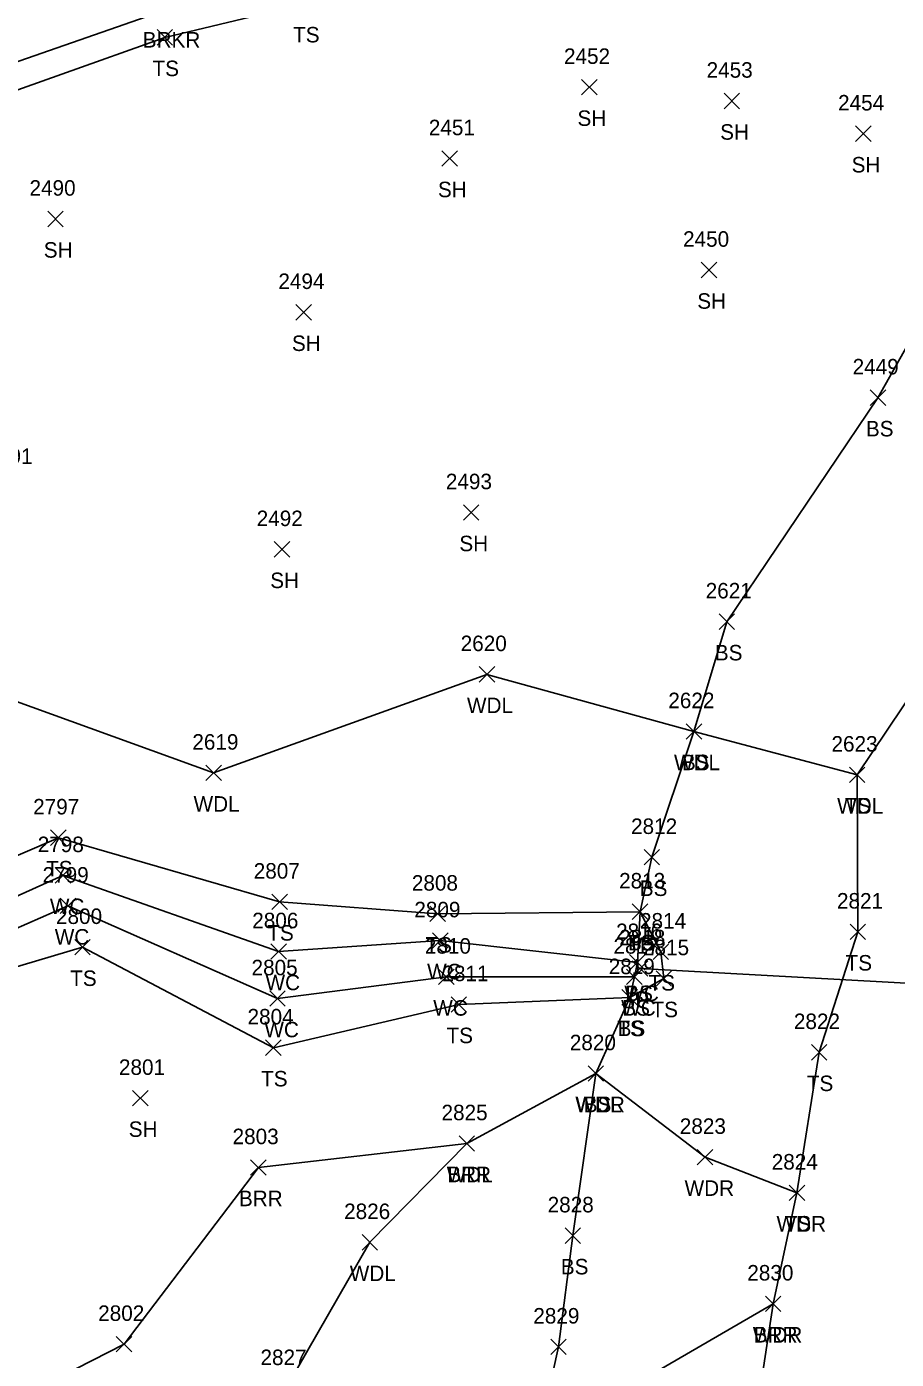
# Model space of a CAD drawing. Extents: x 1505656 to 1508446, y 700805 to 703031.
# Drawn here: x 1506711.7 to 1506823.9, y 701922.6 to 702094.5 of the extents above; entities that cross this region are included whole.
import ezdxf

# ---------------------------------------------------------------- set-up
doc = ezdxf.new("R2010")
doc.units = 0
for name, color, linetype in [('D_A', 7, 'Continuous'), ('D_I', 7, 'Continuous'), ('D_TIC', 7, 'Continuous'), ('DCP', 7, 'Continuous'), ('L_A', 7, 'Continuous'), ('L_I', 7, 'Continuous'), ('L_TIC', 7, 'Continuous'), ('LABL', 7, 'Continuous'), ('LAWA', 7, 'Continuous'), ('LAWE', 7, 'Continuous'), ('LELB', 7, 'Continuous')]:
    doc.layers.add(name, color=color, linetype=linetype)

msp = doc.modelspace()

# ---------------------------------------------------------------- linework, layer by layer
at = {"layer": 'D_TIC'}
for points in [[(1506789.85, 701971.98), (1506791.85, 701973.98)], [(1506791.85, 701971.98), (1506789.85, 701973.98)]]:
    msp.add_lwpolyline(points, dxfattribs=at)
at = {"layer": 'DCP'}
msp.add_lwpolyline([(1506790.85, 701972.98), (1506950.84, 701964.18)], dxfattribs=at)
at = {"layer": 'L_TIC'}
for points in [[(1506728.54, 702092.11), (1506730.54, 702094.11)], [(1506730.54, 702092.11), (1506728.54, 702094.11)], [(1506783.3, 702085.69), (1506785.3, 702087.69)], [(1506785.3, 702085.69), (1506783.3, 702087.69)], [(1506801.7, 702083.91), (1506803.7, 702085.91)], [(1506803.7, 702083.91), (1506801.7, 702085.91)], [(1506818.66, 702079.68), (1506820.66, 702081.68)], [(1506820.66, 702079.68), (1506818.66, 702081.68)], [(1506765.29, 702076.49), (1506767.29, 702078.49)], [(1506767.29, 702076.49), (1506765.29, 702078.49)], [(1506714.43, 702068.69), (1506716.43, 702070.69)], [(1506716.43, 702068.69), (1506714.43, 702070.69)], [(1506798.75, 702062.1), (1506800.75, 702064.1)], [(1506800.75, 702062.1), (1506798.75, 702064.1)], [(1506746.45, 702056.65), (1506748.45, 702058.65)], [(1506748.45, 702056.65), (1506746.45, 702058.65)], [(1506820.55, 702045.63), (1506822.55, 702047.63)], [(1506822.55, 702045.63), (1506820.55, 702047.63)], [(1506768.06, 702030.82), (1506770.06, 702032.82)], [(1506770.06, 702030.82), (1506768.06, 702032.82)], [(1506743.65, 702026.06), (1506745.65, 702028.06)], [(1506745.65, 702026.06), (1506743.65, 702028.06)], [(1506801.06, 702016.73), (1506803.06, 702018.73)], [(1506803.06, 702016.73), (1506801.06, 702018.73)], [(1506770.1, 702009.93), (1506772.1, 702011.93)], [(1506772.1, 702009.93), (1506770.1, 702011.93)], [(1506796.81, 702002.57), (1506798.81, 702004.57)], [(1506798.81, 702002.57), (1506796.81, 702004.57)], [(1506796.81, 702002.57), (1506798.81, 702004.57)], [(1506798.81, 702002.57), (1506796.81, 702004.57)], [(1506734.84, 701997.22), (1506736.84, 701999.22)], [(1506736.84, 701997.22), (1506734.84, 701999.22)], [(1506817.86, 701996.97), (1506819.86, 701998.97)], [(1506819.86, 701996.97), (1506817.86, 701998.97)], [(1506817.86, 701996.97), (1506819.86, 701998.97)], [(1506819.86, 701996.97), (1506817.86, 701998.97)], [(1506714.81, 701988.86), (1506716.81, 701990.86)], [(1506716.81, 701988.86), (1506714.81, 701990.86)], [(1506791.38, 701986.34), (1506793.38, 701988.34)], [(1506793.38, 701986.34), (1506791.38, 701988.34)], [(1506715.4, 701984), (1506717.4, 701986)], [(1506717.4, 701984), (1506715.4, 701986)], [(1506716.04, 701980.07), (1506718.04, 701982.07)], [(1506718.04, 701980.07), (1506716.04, 701982.07)], [(1506743.35, 701980.58), (1506745.35, 701982.58)], [(1506745.35, 701980.58), (1506743.35, 701982.58)], [(1506789.85, 701979.31), (1506791.85, 701981.31)], [(1506791.85, 701979.31), (1506789.85, 701981.31)], [(1506789.85, 701979.31), (1506791.85, 701981.31)], [(1506791.85, 701979.31), (1506789.85, 701981.31)], [(1506763.75, 701979.03), (1506765.75, 701981.03)], [(1506765.75, 701979.03), (1506763.75, 701981.03)], [(1506817.96, 701976.72), (1506819.96, 701978.72)], [(1506819.96, 701976.72), (1506817.96, 701978.72)], [(1506717.92, 701974.73), (1506719.92, 701976.73)], [(1506719.92, 701974.73), (1506717.92, 701976.73)], [(1506743.22, 701974.18), (1506745.22, 701976.18)], [(1506745.22, 701974.18), (1506743.22, 701976.18)], [(1506764.08, 701975.59), (1506766.08, 701977.59)], [(1506766.08, 701975.59), (1506764.08, 701977.59)], [(1506792.54, 701974.14), (1506794.54, 701976.14)], [(1506794.54, 701974.14), (1506792.54, 701976.14)], [(1506789.51, 701972.78), (1506791.51, 701974.78)], [(1506791.51, 701972.78), (1506789.51, 701974.78)], [(1506789.51, 701972.78), (1506791.51, 701974.78)], [(1506791.51, 701972.78), (1506789.51, 701974.78)], [(1506764.87, 701970.9), (1506766.87, 701972.9)], [(1506766.87, 701970.9), (1506764.87, 701972.9)], [(1506789.12, 701970.9), (1506791.12, 701972.9)], [(1506791.12, 701970.9), (1506789.12, 701972.9)], [(1506789.12, 701970.9), (1506791.12, 701972.9)], [(1506791.12, 701970.9), (1506789.12, 701972.9)], [(1506789.12, 701970.9), (1506791.12, 701972.9)], [(1506791.12, 701970.9), (1506789.12, 701972.9)], [(1506792.92, 701970.7), (1506794.92, 701972.7)], [(1506794.92, 701970.7), (1506792.92, 701972.7)], [(1506743.07, 701968.11), (1506745.07, 701970.11)], [(1506745.07, 701968.11), (1506743.07, 701970.11)], [(1506766.48, 701967.35), (1506768.48, 701969.35)], [(1506768.48, 701967.35), (1506766.48, 701969.35)], [(1506788.52, 701968.26), (1506790.52, 701970.26)], [(1506790.52, 701968.26), (1506788.52, 701970.26)], [(1506788.52, 701968.26), (1506790.52, 701970.26)], [(1506790.52, 701968.26), (1506788.52, 701970.26)], [(1506788.52, 701968.26), (1506790.52, 701970.26)], [(1506790.52, 701968.26), (1506788.52, 701970.26)], [(1506742.55, 701961.77), (1506744.55, 701963.77)], [(1506744.55, 701961.77), (1506742.55, 701963.77)], [(1506812.96, 701961.17), (1506814.96, 701963.17)], [(1506814.96, 701961.17), (1506812.96, 701963.17)], [(1506784.14, 701958.44), (1506786.14, 701960.44)], [(1506786.14, 701958.44), (1506784.14, 701960.44)], [(1506784.14, 701958.44), (1506786.14, 701960.44)], [(1506786.14, 701958.44), (1506784.14, 701960.44)], [(1506784.14, 701958.44), (1506786.14, 701960.44)], [(1506786.14, 701958.44), (1506784.14, 701960.44)], [(1506725.39, 701955.26), (1506727.39, 701957.26)], [(1506727.39, 701955.26), (1506725.39, 701957.26)], [(1506767.5, 701949.41), (1506769.5, 701951.41)], [(1506769.5, 701949.41), (1506767.5, 701951.41)], [(1506767.5, 701949.41), (1506769.5, 701951.41)], [(1506769.5, 701949.41), (1506767.5, 701951.41)], [(1506798.24, 701947.65), (1506800.24, 701949.65)], [(1506800.24, 701947.65), (1506798.24, 701949.65)], [(1506740.61, 701946.32), (1506742.61, 701948.32)], [(1506742.61, 701946.32), (1506740.61, 701948.32)], [(1506810.1, 701943.05), (1506812.1, 701945.05)], [(1506812.1, 701943.05), (1506810.1, 701945.05)], [(1506810.1, 701943.05), (1506812.1, 701945.05)], [(1506812.1, 701943.05), (1506810.1, 701945.05)], [(1506754.98, 701936.66), (1506756.98, 701938.66)], [(1506756.98, 701936.66), (1506754.98, 701938.66)], [(1506781.19, 701937.52), (1506783.19, 701939.52)], [(1506783.19, 701937.52), (1506781.19, 701939.52)], [(1506807.03, 701928.73), (1506809.03, 701930.73)], [(1506809.03, 701928.73), (1506807.03, 701930.73)], [(1506807.03, 701928.73), (1506809.03, 701930.73)], [(1506809.03, 701928.73), (1506807.03, 701930.73)], [(1506723.28, 701923.52), (1506725.28, 701925.52)], [(1506725.28, 701923.52), (1506723.28, 701925.52)], [(1506779.34, 701923.18), (1506781.34, 701925.18)], [(1506781.34, 701923.18), (1506779.34, 701925.18)]]:
    msp.add_lwpolyline(points, dxfattribs=at)
at = {"layer": 'LABL'}
for points in [[(1506641.34, 701930.93), (1506654.79, 701931.54), (1506676.4, 701927.03), (1506697.39, 701910.82), (1506724.28, 701924.52), (1506741.61, 701947.32), (1506768.5, 701950.41)], [(1506808.03, 701929.73), (1506805.43, 701912.75), (1506803.89, 701896.82), (1506800.96, 701879.48), (1506791.48, 701864.93), (1506772.42, 701856.16), (1506723.3, 701861.09)]]:
    msp.add_lwpolyline(points, dxfattribs=at)
at = {"layer": 'LAWA'}
for points in [[(1506617.58, 702111.72), (1506588.06, 702090.95), (1506582.08, 702085.44), (1506577.58, 702080.24), (1506566.59, 702067.39), (1506554.93, 702055.47), (1506543.37, 702034.29), (1506558.21, 702027.32), (1506574.67, 702019.75), (1506603.01, 702025.44), (1506612.09, 702030.5), (1506636.56, 702040.87), (1506640.32, 702037.6), (1506653.19, 702033.3), (1506657.1, 702032.37), (1506674.21, 702020.04), (1506706.92, 702008.69), (1506735.84, 701998.22), (1506771.1, 702010.93), (1506797.81, 702003.57), (1506818.86, 701997.97), (1506844.37, 702035.94)], [(1506785.14, 701959.44), (1506799.24, 701948.65), (1506811.1, 701944.05), (1506808.03, 701929.73), (1506777.67, 701912.07), (1506775.83, 701903.95), (1506764.52, 701896.48), (1506751.38, 701889.02), (1506737.31, 701894.78)], [(1506785.14, 701959.44), (1506768.5, 701950.41), (1506755.98, 701937.66), (1506745.14, 701918.82), (1506737.31, 701894.78)]]:
    msp.add_lwpolyline(points, dxfattribs=at)
at = {"layer": 'LAWE'}
for points in [[(1506730.09, 702096.8), (1506703.01, 702087.37), (1506668.72, 702080.04), (1506653.03, 702073.19), (1506649.29, 702063.59), (1506653.89, 702055.25), (1506658.14, 702050.71), (1506653.19, 702033.3), (1506635.33, 702008.99), (1506632.38, 701996.29), (1506625.91, 701986.91), (1506618.62, 701978.35), (1506618.95, 701970.17), (1506628.56, 701963.87), (1506639.32, 701958.87), (1506648.17, 701954.85), (1506651.94, 701948.93), (1506649.27, 701941.56), (1506641.2, 701931.18), (1506633.69, 701932.8)], [(1506648.17, 701954.85), (1506656.22, 701955.5), (1506672.08, 701968.7), (1506688.58, 701975.93), (1506701.64, 701978.34), (1506716.4, 701985), (1506744.22, 701975.18), (1506765.08, 701976.59), (1506790.51, 701973.78), (1506790.12, 701971.9)], [(1506651.94, 701948.93), (1506658.42, 701952.52), (1506673.64, 701966.59), (1506689.46, 701973.69), (1506702.86, 701974.86), (1506717.04, 701981.07), (1506744.07, 701969.11), (1506765.87, 701971.9), (1506790.12, 701971.9)]]:
    msp.add_lwpolyline(points, dxfattribs=at)
at = {"layer": 'LELB'}
for points in [[(1506930.7, 702179.18), (1506909.34, 702156.09), (1506883.65, 702132.21), (1506862.65, 702106.21), (1506842.13, 702083.1), (1506821.55, 702046.63), (1506802.06, 702017.73), (1506797.81, 702003.57), (1506792.38, 701987.34), (1506790.85, 701980.31), (1506790.51, 701973.78)], [(1506747.68, 702097.46), (1506729.54, 702093.11), (1506702.93, 702083.62)], [(1506818.86, 701997.97), (1506818.96, 701977.72), (1506813.96, 701962.17), (1506811.1, 701944.05)], [(1506700.48, 701983.27), (1506715.81, 701989.86), (1506744.35, 701981.58), (1506764.75, 701980.03), (1506790.85, 701980.31), (1506793.54, 701975.14), (1506793.92, 701971.7), (1506789.52, 701969.26)], [(1506645.64, 701935.92), (1506650.14, 701937.9), (1506652.68, 701941.62), (1506654.29, 701946.96), (1506663.6, 701949.9), (1506676.23, 701963.06), (1506689.81, 701970.23), (1506703.55, 701971.16), (1506718.92, 701975.73), (1506743.55, 701962.77), (1506767.48, 701968.35), (1506789.52, 701969.26)], [(1506790.12, 701971.9), (1506789.52, 701969.26), (1506785.14, 701959.44), (1506782.19, 701938.52), (1506780.34, 701924.18), (1506777.67, 701912.07)]]:
    msp.add_lwpolyline(points, dxfattribs=at)

# ---------------------------------------------------------------- texts
at = {"layer": 'D_A'}
msp.add_text('P', height=2, dxfattribs=at).set_placement((1506790.23, 701967.98))
at = {"layer": 'D_I'}
msp.add_text('2818', height=2, dxfattribs=at).set_placement((1506788.16, 701975.98))
at = {"layer": 'L_A'}
for s, p in [('BRKR', (1506726.69, 702091.8)), ('TS', (1506746.09, 702092.46)), ('TS', (1506727.95, 702088.11)), ('SH', (1506782.78, 702081.69)), ('SH', (1506801.19, 702079.91)), ('SH', (1506818.15, 702075.68)), ('SH', (1506764.78, 702072.49)), ('SH', (1506713.92, 702064.69)), ('SH', (1506798.24, 702058.1)), ('SH', (1506745.94, 702052.65)), ('BS', (1506819.99, 702041.63)), ('SH', (1506767.54, 702026.82)), ('SH', (1506743.14, 702022.06)), ('BS', (1506800.5, 702012.73)), ('WDL', (1506768.52, 702005.93)), ('WDL', (1506795.23, 701998.57)), ('BS', (1506796.25, 701998.57)), ('WDL', (1506733.25, 701993.22)), ('WDL', (1506816.28, 701992.97)), ('TS', (1506817.27, 701992.97)), ('TS', (1506714.22, 701984.86)), ('BS', (1506790.82, 701982.34)), ('WC', (1506714.71, 701980)), ('WC', (1506715.34, 701976.07)), ('TS', (1506742.76, 701976.58)), ('TS', (1506763.16, 701975.03)), ('TS', (1506789.26, 701975.31)), ('BS', (1506789.29, 701975.31)), ('TS', (1506817.37, 701972.72)), ('TS', (1506717.33, 701970.73)), ('WC', (1506763.38, 701971.59)), ('WC', (1506742.53, 701970.18)), ('WC', (1506788.82, 701968.78)), ('BS', (1506788.95, 701968.78)), ('TS', (1506791.95, 701970.14)), ('WC', (1506764.17, 701966.9)), ('WC', (1506788.42, 701966.9)), ('WC', (1506788.42, 701966.9)), ('BS', (1506788.56, 701966.9)), ('TS', (1506792.33, 701966.7)), ('WC', (1506742.38, 701964.11)), ('TS', (1506787.92, 701964.26)), ('TS', (1506787.92, 701964.26)), ('BS', (1506787.96, 701964.26)), ('TS', (1506765.88, 701963.35)), ('TS', (1506741.96, 701957.77)), ('TS', (1506812.37, 701957.17)), ('WDR', (1506782.5, 701954.44)), ('WDL', (1506782.55, 701954.44)), ('BS', (1506783.58, 701954.44)), ('SH', (1506724.88, 701951.26)), ('WDL', (1506765.91, 701945.41)), ('BRR', (1506765.98, 701945.41)), ('WDR', (1506796.6, 701943.65)), ('BRR', (1506739.1, 701942.32)), ('WDR', (1506808.46, 701939.05)), ('TS', (1506809.51, 701939.05)), ('WDL', (1506753.4, 701932.66)), ('BS', (1506780.63, 701933.52)), ('WDR', (1506805.4, 701924.73)), ('BRR', (1506805.52, 701924.73))]:
    msp.add_text(s, height=2, dxfattribs=at).set_placement(p)
at = {"layer": 'L_I'}
for s, p in [('2452', (1506781.04, 702089.69)), ('2453', (1506799.44, 702087.91)), ('2454', (1506816.4, 702083.68)), ('2451', (1506763.6, 702080.49)), ('2490', (1506712.08, 702072.69)), ('2450', (1506796.4, 702066.1)), ('2494', (1506744.19, 702060.65)), ('2449', (1506818.28, 702049.63)), ('2491', (1506706.53, 702038.08)), ('2493', (1506765.8, 702034.82)), ('2492', (1506741.39, 702030.06)), ('2621', (1506799.32, 702020.73)), ('2620', (1506767.71, 702013.93)), ('2622', (1506794.5, 702006.57)), ('2622', (1506794.5, 702006.57)), ('2619', (1506733.09, 702001.22)), ('2623', (1506815.55, 702000.97)), ('2623', (1506815.55, 702000.97)), ('2797', (1506712.55, 701992.86)), ('2812', (1506789.69, 701990.34)), ('2798', (1506713.14, 701988)), ('2807', (1506741.01, 701984.58)), ('2799', (1506713.77, 701984.07)), ('2808', (1506761.41, 701983.03)), ('2813', (1506788.15, 701983.31)), ('2813', (1506788.15, 701983.31)), ('2809', (1506761.73, 701979.59)), ('2821', (1506816.26, 701980.72)), ('2800', (1506715.5, 701978.73)), ('2806', (1506740.82, 701978.18)), ('2814', (1506790.85, 701978.14)), ('2816', (1506787.76, 701976.78)), ('2816', (1506787.76, 701976.78)), ('2810', (1506763.09, 701974.9)), ('2817', (1506787.42, 701974.9)), ('2817', (1506787.42, 701974.9)), ('2817', (1506787.42, 701974.9)), ('2815', (1506791.23, 701974.7)), ('2819', (1506786.81, 701972.26)), ('2819', (1506786.81, 701972.26)), ('2819', (1506786.81, 701972.26)), ('2805', (1506740.73, 701972.11)), ('2811', (1506765.35, 701971.35)), ('2804', (1506740.21, 701965.77)), ('2822', (1506810.7, 701965.17)), ('2820', (1506781.79, 701962.44)), ('2820', (1506781.79, 701962.44)), ('2820', (1506781.79, 701962.44)), ('2801', (1506723.62, 701959.26)), ('2825', (1506765.24, 701953.41)), ('2825', (1506765.24, 701953.41)), ('2823', (1506795.98, 701951.65)), ('2803', (1506738.28, 701950.32)), ('2824', (1506807.84, 701947.05)), ('2824', (1506807.84, 701947.05)), ('2828', (1506778.93, 701941.52)), ('2826', (1506752.67, 701940.66)), ('2830', (1506804.69, 701932.73)), ('2830', (1506804.69, 701932.73)), ('2802', (1506720.94, 701927.52)), ('2829', (1506777.08, 701927.18)), ('2827', (1506741.88, 701921.82))]:
    msp.add_text(s, height=2, dxfattribs=at).set_placement(p)

doc.saveas('drawing.dxf')
